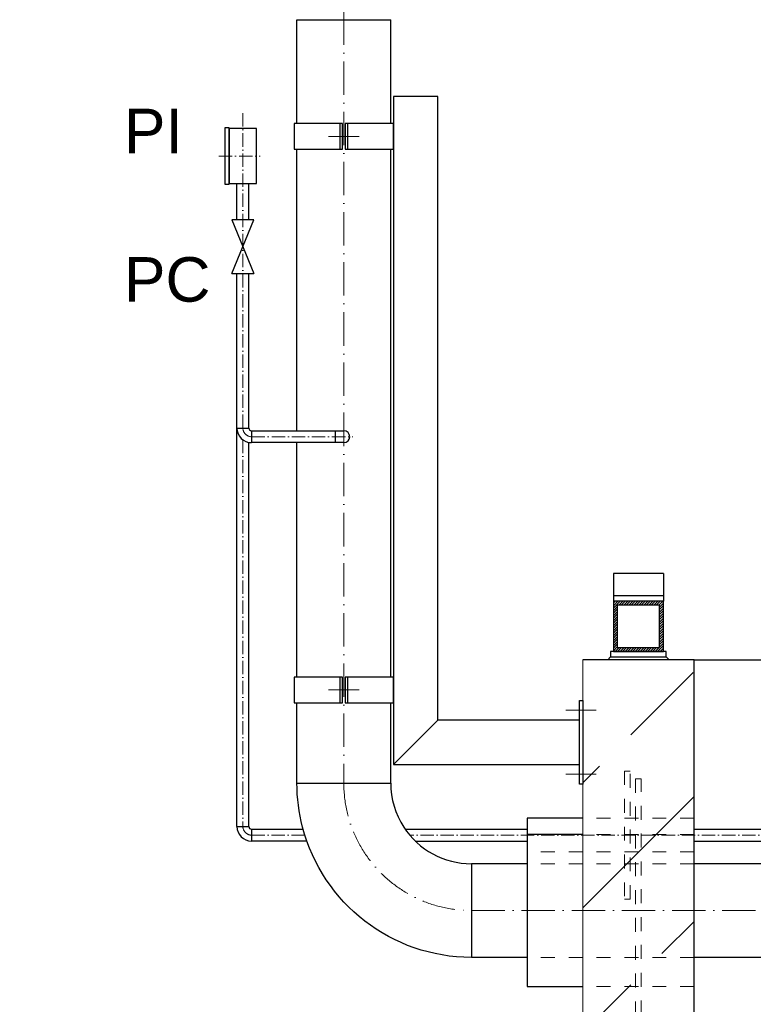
# Model space of a CAD drawing. Header units: millimetres. Extents: x -48448 to 452754, y -13941 to 17062.
# Tile 453 of 458: x 23327 to 24644, y 4571 to 6340. Entities that reach past the tile are written whole.
import ezdxf

# ---------------------------------------------------------------- set-up
doc = ezdxf.new("R2010")
doc.units = ezdxf.units.MM
doc.linetypes.add('ACAD_ISO10W100', pattern=[18, 12, -3, 0, -3])
doc.linetypes.add('JIS_02_1.0', pattern=[2, 1, -1])
doc.layers.add('Bemaßung', color=7, linetype='Continuous', lineweight=13)
doc.layers.add('Beschriftung', color=7, linetype='Continuous')
doc.styles.add('LBB3.5M1000', font='isocp.shx', dxfattribs={"height": 3.5})
doc.dimstyles.new('DIN', dxfattribs={"dimtxt": 2.5, "dimasz": 2.5, "dimexe": 1.25, "dimexo": 0.625, "dimtad": 1, "dimtih": 1, "dimdec": 4, "dimdsep": 46, "dimlunit": 6, "dimtxsty": 'Standard', "dimcen": 2.5, "dimadec": 0, "dimazin": 0, "dimtfac": 1, "dimtdec": 4, "dimtmove": 0, "dimatfit": 3, "dimfxl": 0, "dimtvp": 1, "dimtolj": 1, "dimtzin": 0, "dimarcsym": 0})

# ---------------------------------------------------------------- blocks, each defined once
blk = doc.blocks.new('*D31')
at = {"layer": 'Bemaßung', "color": 0, "lineweight": -2, "transparency": 16777216}
for p, q in [((23402.7, 6394.8), (23129.3, 6394.8)), ((23179.3, 6344.8), (23179.3, 4444.8)), ((23449.3, 4394.8), (23129.3, 4394.8))]:
    blk.add_line(p, q, dxfattribs=at)
at = {"layer": 'Bemaßung', "color": 0, "transparency": 16777216}
for points in [[(23171, 6344.8), (23187.7, 6344.8), (23179.3, 6394.8)], [(23171, 4444.8), (23187.7, 4444.8), (23179.3, 4394.8)]]:
    blk.add_solid(points, dxfattribs=at)
at = {"layer": 'DEFPOINTS', "color": 0, "transparency": 16777216}
for p in [(23802.7, 6394.8), (23179.3, 4394.8), (23849.3, 4394.8)]:
    blk.add_point(p, dxfattribs=at)
at = {"layer": 'Bemaßung', "color": 0, "transparency": 16777216, "insert": (23079.3, 5394.8), "char_height": 100, "attachment_point": 5, "rotation": 90}
blk.add_mtext('\\A1;2.00', dxfattribs=at)

msp = doc.modelspace()

# ---------------------------------------------------------------- hatches: boundary and pattern name
at = {"lineweight": 9}
h = msp.add_hatch(dxfattribs=at)
h.set_pattern_fill('ANSI31', color=256)
h.set_pattern_definition([(45, (-68972.4775, 42539.6838), (-2.24506403, 2.24506403), [])])
h.paths.add_polyline_path([(24392.662, 5294.906), (24482.662, 5294.906), (24482.662, 5204.906), (24392.662, 5204.906)])
h.paths.add_polyline_path([(24399.762, 5287.806), (24399.762, 5212.006), (24475.562, 5212.006), (24475.562, 5287.806)], flags=16)
h = msp.add_hatch(dxfattribs=at)
h.set_pattern_fill('ANSI33', color=256, scale=50)
h.set_pattern_definition([(45, (-1483.5, 145.76), (-224.5064, 224.5064), []), (45, (-1259, 145.76), (-224.5064, 224.5064), [158.75, -79.375])])
edge = h.paths.add_edge_path()
edge.add_line((26237.662, 4523.995), (26190.162, 4523.995))
edge.add_line((26190.162, 4523.995), (26190.162, 4527.136))
edge.add_line((26190.162, 4527.136), (26237.662, 4527.136))
edge.add_line((26237.662, 4527.136), (26237.662, 5189.906))
edge.add_line((26237.662, 5189.906), (26037.662, 5189.906))
edge.add_line((26037.662, 5189.906), (26037.662, 4059.617))
edge.add_line((26037.662, 4059.617), (26127.31, 4059.617))
edge.add_arc((26137.662, 4059.617), 10.353, 0, 180, ccw=False)
edge.add_line((26148.015, 4059.617), (26237.662, 4059.617))
edge.add_line((26237.662, 4059.617), (26237.662, 4523.995))
edge = h.paths.add_edge_path()
edge.add_line((26509.927, 3995.66), (26237.662, 3992.022))
edge.add_line((26237.662, 3992.022), (26237.662, 4059.617))
edge.add_line((26237.662, 4059.617), (26148.015, 4059.617))
edge.add_arc((26137.662, 4059.617), 10.353, -180, 0, ccw=False)
edge.add_line((26127.31, 4059.617), (26037.662, 4059.617))
edge.add_line((26037.662, 4059.617), (26037.662, 3989.349))
edge.add_line((26037.662, 3989.349), (25797.662, 3989.349))
edge.add_line((25797.662, 3989.349), (25797.662, 3769.906))
edge.add_line((25797.662, 3769.906), (25897.662, 3769.906))
edge.add_line((25897.662, 3769.906), (25897.662, 3759.906))
edge.add_line((25897.662, 3759.906), (25797.662, 3759.906))
edge.add_line((25797.662, 3759.906), (25797.662, 3599.906))
edge.add_line((25797.662, 3599.906), (25897.662, 3599.906))
edge.add_line((25897.662, 3599.906), (25897.662, 3589.906))
edge.add_line((25897.662, 3589.906), (26509.927, 3589.906))
edge.add_line((26509.927, 3589.906), (26509.927, 3995.66))
edge = h.paths.add_edge_path()
edge.add_line((24777.662, 3989.349), (24537.662, 3989.349))
edge.add_line((24537.662, 3989.349), (24537.662, 4059.617))
edge.add_line((24537.662, 4059.617), (24448.015, 4059.617))
edge.add_arc((24437.662, 4059.617), 10.353, -180, 0, ccw=False)
edge.add_line((24427.31, 4059.617), (24337.662, 4059.617))
edge.add_line((24337.662, 4059.617), (24337.662, 3966.632))
edge.add_line((24337.662, 3966.632), (23812.662, 3959.617))
edge.add_line((23812.662, 3959.617), (23812.386, 3605.906))
edge.add_line((23812.386, 3605.906), (23930.161, 3605.906))
edge.add_line((23930.161, 3605.906), (23930.161, 3607.906))
edge.add_line((23930.161, 3607.906), (24090.161, 3607.906))
edge.add_line((24090.161, 3607.906), (24215.248, 3605.906))
edge.add_line((24215.248, 3605.906), (24215.248, 3595.906))
edge.add_line((24215.248, 3595.906), (24261.648, 3595.906))
edge.add_line((24261.648, 3595.906), (24261.648, 3589.905))
edge.add_line((24261.648, 3589.905), (24677.662, 3589.905))
edge.add_line((24677.662, 3589.905), (24677.662, 3599.906))
edge.add_line((24677.662, 3599.906), (24777.662, 3599.906))
edge.add_line((24777.662, 3599.906), (24777.662, 3759.906))
edge.add_line((24777.662, 3759.906), (24677.662, 3759.906))
edge.add_line((24677.662, 3759.906), (24677.662, 3769.906))
edge.add_line((24677.662, 3769.906), (24777.662, 3769.906))
edge.add_line((24777.662, 3769.906), (24777.662, 3989.349))
h.paths.add_polyline_path([(24212.662, 3555.904), (24201.648, 3555.906), (24201.648, 3589.906), (23812.373, 3589.906), (23812.03, 3150.973), (24212.662, 3150.973)])
h.paths.add_polyline_path([(25287.662, 3759.906), (24787.662, 3759.906), (24787.662, 3599.906), (25287.662, 3599.906)])
h.paths.add_polyline_path([(25787.662, 3769.906), (25287.662, 3769.906), (25287.662, 3599.906), (25787.662, 3599.906)])
h.paths.add_polyline_path([(25787.662, 3989.349), (25287.662, 3989.349), (25287.662, 3769.906), (25787.662, 3769.906)])
h.paths.add_polyline_path([(25287.662, 3989.349), (24787.662, 3989.349), (24787.662, 3769.906), (25287.662, 3769.906)])
h.paths.add_polyline_path([(24777.662, 3769.906), (24677.662, 3769.906), (24677.662, 3759.906), (24777.662, 3759.906)], flags=17)
h.paths.add_polyline_path([(25287.662, 3769.906), (24787.662, 3769.906), (24787.662, 3759.906), (25287.662, 3759.906)])
h.paths.add_polyline_path([(24777.662, 3599.906), (24677.662, 3599.906), (24677.662, 3589.905), (24777.662, 3589.905)], flags=17)
h.paths.add_polyline_path([(25287.662, 3599.906), (24787.662, 3599.906), (24787.662, 3589.905), (25287.662, 3589.905)])
h.paths.add_polyline_path([(24787.662, 3599.906), (24777.662, 3599.906), (24777.662, 3589.905), (24787.662, 3589.905)])
h.paths.add_polyline_path([(24787.662, 3769.906), (24777.662, 3769.906), (24777.662, 3759.906), (24787.662, 3759.906)])
h.paths.add_polyline_path([(25897.662, 3769.906), (25797.662, 3769.906), (25787.662, 3769.906), (25787.662, 3759.906), (25897.662, 3759.906)])
h.paths.add_polyline_path([(25897.662, 3599.906), (25787.662, 3599.906), (25787.662, 3589.906), (25897.662, 3589.906)])
h = msp.add_hatch(dxfattribs=at)
h.set_pattern_fill('ANSI33', color=256, scale=50)
h.set_pattern_definition([(45, (-94059.6, 42154.38), (-224.5064, 224.5064), []), (45, (-93835.1, 42154.38), (-224.5064, 224.5064), [158.75, -79.375])])
h.paths.add_polyline_path([(24337.662, 5189.906), (24537.662, 5189.906), (24537.662, 3989.349), (24337.662, 3989.349)])

# ---------------------------------------------------------------- linework, layer by layer
at = {"linetype": 'ACAD_ISO10W100', "lineweight": 18, "ltscale": 5}
for p, q in [((23908.662, 6444.769), (23908.662, 4968.349)), ((23935.927, 6130.159), (23881.398, 6130.159)), ((23935.927, 5135.639), (23881.398, 5135.639)), ((24361.965, 5099.132), (24307.436, 5099.132)), ((24361.965, 4984.132), (24307.436, 4984.132)), ((24137.662, 4739.349), (25933.611, 4739.349))]:
    msp.add_line(p, q, dxfattribs=at)
for p, q in [((23824.512, 6153.426), (23824.512, 6339.769)), ((23824.512, 6339.769), (23992.812, 6339.769)), ((23992.812, 6153.426), (23992.812, 6339.769)), ((23824.512, 5601.258), (23824.512, 6106.891)), ((23992.812, 5158.906), (23992.812, 6106.891)), ((23716.712, 5980.267), (23716.712, 6045.269)), ((23738.012, 5980.267), (23738.012, 6045.269)), ((23707.783, 5980.267), (23746.941, 5883.952)), ((23707.783, 5883.952), (23746.941, 5980.267)), ((23716.712, 4890.556), (23716.712, 5883.952)), ((23738.012, 5606.258), (23738.012, 5883.952)), ((23716.712, 5606.258), (23738.012, 5606.258)), ((23743.012, 5601.258), (23743.012, 5579.958)), ((23743.012, 5601.258), (23893.012, 5601.258)), ((23893.012, 5601.258), (23893.012, 5579.958)), ((23893.012, 5601.258), (23908.662, 5601.258)), ((23738.012, 4890.556), (23738.012, 5580.438)), ((23893.012, 5579.958), (23743.012, 5579.958)), ((23824.512, 5158.906), (23824.512, 5579.958)), ((23908.662, 5579.958), (23893.012, 5579.958)), ((24482.662, 5344.906), (24392.662, 5344.906)), ((24392.662, 5344.906), (24392.662, 5294.906)), ((24482.662, 5344.906), (24482.662, 5294.906)), ((24482.662, 5304.906), (24392.662, 5304.906)), ((24387.662, 5204.906), (24387.662, 5194.906)), ((24487.662, 5204.906), (24387.662, 5204.906)), ((24487.662, 5194.906), (24487.662, 5204.906)), ((24537.662, 5189.906), (24337.662, 5189.906)), ((24387.662, 5194.906), (24382.662, 5189.906)), ((24387.662, 5194.906), (24487.662, 5194.906)), ((24487.662, 5194.906), (24492.662, 5189.906)), ((24537.662, 3989.349), (24537.662, 5189.906)), ((24537.662, 5189.906), (26037.662, 5189.906)), ((23824.512, 4968.349), (23824.512, 5112.372)), ((23992.812, 4968.349), (23992.812, 5112.372)), ((23716.712, 4890.556), (23738.012, 4890.556)), ((23743.012, 4885.556), (23743.012, 4864.256)), ((23743.012, 4885.556), (23835.655, 4885.556)), ((24018.806, 4885.556), (24237.662, 4885.556)), ((24537.662, 4885.556), (25154.136, 4885.556)), ((24337.662, 4876.071), (24237.662, 4876.071)), ((24237.662, 4876.071), (24237.662, 4602.849)), ((23842.319, 4864.256), (23743.012, 4864.256)), ((24036.934, 4864.256), (24237.662, 4864.256)), ((24537.662, 4864.256), (25008.807, 4864.256)), ((24237.662, 4823.499), (24137.662, 4823.499)), ((24975.807, 4823.499), (24537.662, 4823.499)), ((24237.662, 4655.199), (24137.662, 4655.199)), ((24975.807, 4655.199), (24537.662, 4655.199)), ((24237.662, 4602.849), (24337.657, 4602.834))]:
    msp.add_line(p, q)
at = {"linetype": 'ACAD_ISO10W100', "lineweight": 18, "ltscale": 2}
for p, q in [((23727.362, 5606.258), (23727.362, 6175.43)), ((23684.336, 6094.769), (23758.456, 6094.769)), ((23743.012, 5590.608), (23925.04, 5590.608)), ((23727.362, 5585.121), (23727.362, 4890.556)), ((23838.779, 4874.906), (23743.012, 4874.906)), ((25008.807, 4874.906), (24026.983, 4874.906))]:
    msp.add_line(p, q, dxfattribs=at)
at = {"lineweight": 9}
msp.add_line((24337.662, 3966.632), (24337.662, 5189.906), dxfattribs=at)
at = {"linetype": 'JIS_02_1.0', "lineweight": 18, "ltscale": 25}
for p, q in [((24537.662, 4905.056), (24337.662, 4905.056)), ((24537.662, 4876.071), (24337.662, 4876.071)), ((24537.662, 4844.756), (24237.662, 4844.756)), ((24537.662, 4823.499), (24237.662, 4823.499)), ((24537.662, 4655.199), (24237.662, 4655.199)), ((24537.662, 4602.849), (24337.662, 4602.849))]:
    msp.add_line(p, q, dxfattribs=at)
for points in [[(24077.611, 6201.632), (23997.611, 6201.632), (23997.611, 5001.632), (24077.611, 5081.632)], [(23694.862, 6044.269), (23702.862, 6044.269), (23702.862, 6145.269), (23694.862, 6145.269)], [(23702.862, 6045.269), (23751.862, 6045.269), (23751.862, 6144.269), (23702.862, 6144.269)], [(23901.463, 6106.891), (23906.262, 6106.891), (23906.262, 6153.426), (23901.463, 6153.426)], [(23911.062, 6106.891), (23915.861, 6106.891), (23915.861, 6153.426), (23911.062, 6153.426)], [(24482.662, 5294.906), (24392.662, 5294.906), (24392.662, 5204.906), (24482.662, 5204.906)], [(24475.562, 5287.806), (24399.762, 5287.806), (24399.762, 5212.006), (24475.562, 5212.006)], [(23901.463, 5112.372), (23906.262, 5112.372), (23906.262, 5158.906), (23901.463, 5158.906)], [(23911.062, 5112.372), (23915.861, 5112.372), (23915.861, 5158.906), (23911.062, 5158.906)], [(24337.662, 5116.632), (24337.662, 4966.632), (24331.662, 4966.632), (24331.662, 5116.632)], [(23997.611, 5001.632), (24331.662, 5001.632), (24331.662, 5081.632), (24077.611, 5081.632)]]:
    msp.add_lwpolyline(points, close=True)
for points in [[(23906.262, 6153.426), (23819.713, 6153.426), (23819.713, 6106.891), (23906.262, 6106.891)], [(23911.062, 6106.891), (23997.611, 6106.891), (23997.611, 6153.426), (23911.062, 6153.426)], [(23746.941, 5980.267), (23707.783, 5980.267)], [(23707.783, 5883.952), (23746.941, 5883.952)], [(23906.262, 5158.906), (23819.713, 5158.906), (23819.713, 5112.372), (23906.262, 5112.372)], [(23911.062, 5112.372), (23997.611, 5112.372), (23997.611, 5158.906), (23911.062, 5158.906)], [(24337.662, 4905.056), (24237.662, 4905.056), (24237.662, 4876.071)]]:
    msp.add_lwpolyline(points)
for points in [[(24412.662, 4759.831), (24422.662, 4759.831), (24422.662, 4989.981), (24412.662, 4989.981)], [(24432.662, 4502.627), (24442.662, 4502.627), (24442.662, 4976.071), (24432.662, 4976.071)]]:
    msp.add_lwpolyline(points, close=True, dxfattribs=at)
for points in [[(23834.641, 4889.349, -0.06384425), (23824.512, 4968.349), (23992.812, 4968.349, 0.14522228), (24016.251, 4889.349, 0.14522228)], [(24016.251, 4889.349, 0.25372873), (24137.662, 4823.499), (24137.662, 4655.199, -0.34134246), (23834.641, 4889.349, -0.34134246)]]:
    msp.add_lwpolyline(points, format="xyb")
for centre, radius, start, end in [((23743.012, 5606.258), 26.3, 180, 270), ((23743.012, 5606.258), 5, 180, 270), ((23908.662, 5590.608), 10.65, 270, 90), ((23743.012, 4890.556), 26.3, 180, 270), ((23743.012, 4890.556), 5, 180, 270)]:
    msp.add_arc(centre, radius, start, end)
at = {"linetype": 'ACAD_ISO10W100', "lineweight": 18, "ltscale": 2}
for centre in [(23743.012, 5606.258), (23743.012, 4890.556)]:
    msp.add_arc(centre, 15.65, 180, 270, dxfattribs=at)
at = {"linetype": 'ACAD_ISO10W100', "lineweight": 18, "ltscale": 5}
msp.add_arc((24137.662, 4968.349), 229, 180, 270, dxfattribs=at)

# ---------------------------------------------------------------- dimensions: what is measured, and where the dimension line sits
at = {"layer": 'Bemaßung'}
dim = msp.add_linear_dim(base=(23179.329, 4394.769), p1=(23802.662, 6394.769), p2=(23849.301, 4394.769), angle=90, text='2.00', dimstyle='DIN', override={"dimscale": 100, "dimtxt": 1, "dimasz": 0.5, "dimexe": 0.5, "dimexo": 4, "dimgap": 0.5, "dimtih": 0, "dimdec": 2, "dimsah": 1, "dimtmove": 2}, dxfattribs=at)
dim.commit()
dim.dimension.update_dxf_attribs({"geometry": '*D31', "text_midpoint": (23079.329, 5394.769)})

# ---------------------------------------------------------------- next in the draw order: texts
at = {"layer": 'Beschriftung', "insert": (23513.867, 6179.887), "char_height": 80, "width": 111.95845, "attachment_point": 1, "style": 'LBB3.5M1000', "bg_fill": 2}
msp.add_mtext('{\\fArial|b0|i0|c0|p34;\\C256;PI\\P\\PPC}', dxfattribs=at)

doc.saveas('drawing.dxf')
